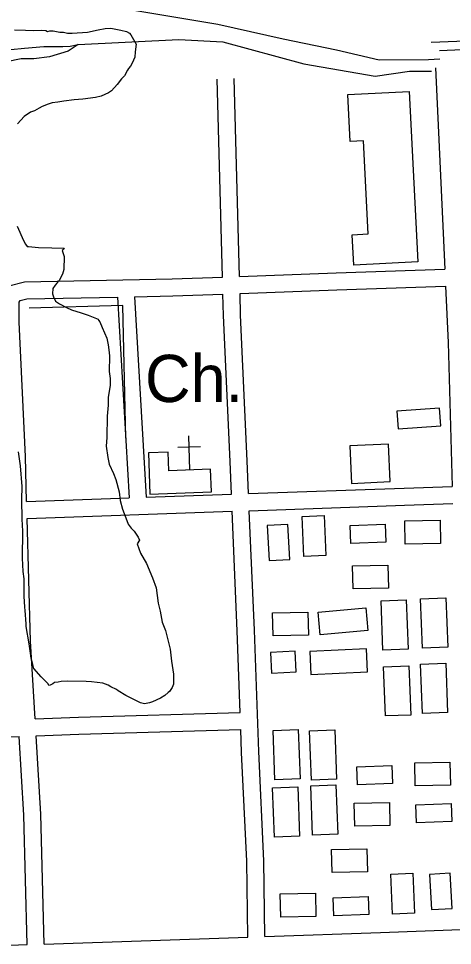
# Model space of a CAD drawing. Extents: x 3297716 to 3335574, y 688621 to 713991.
# Drawn here: x 3331268 to 3332031, y 710265 to 711895 of the extents above; entities that cross this region are included whole.
import ezdxf

# ---------------------------------------------------------------- set-up
doc = ezdxf.new("R2010")
doc.units = 0
for name, color, linetype in [('V-BLDG-OTLN', 7, 'Continuous'), ('V-ROAD-CNTR', 7, 'Continuous'), ('V-SITE-OTLN', 7, 'Continuous'), ('V-SITE-OTLN-IDEN', 7, 'Continuous'), ('V-SITE-VEGE', 7, 'Continuous'), ('V-TOPO-SHOR', 7, 'Continuous')]:
    doc.layers.add(name, color=color, linetype=linetype)

msp = doc.modelspace()

# ---------------------------------------------------------------- linework, layer by layer
at = {"layer": 'V-BLDG-OTLN'}
for points in [[(3331954.8, 711766.7), (3331970.3, 711467.1), (3331857.7, 711461.2), (3331854.9, 711514.6), (3331883.2, 711516.1), (3331874.7, 711679.7), (3331851.3, 711678.4), (3331847, 711761.1)], [(3332010.7, 711178.9), (3332008.5, 711209.9), (3331933.5, 711204.6), (3331935.7, 711173.6)], [(3331853.9, 711077.6), (3331921.8, 711080.7), (3331918.8, 711146.6), (3331850.9, 711143.5)], [(3331499.3, 711058.6), (3331607.4, 711062.5), (3331606, 711102.4), (3331532.8, 711099.8), (3331531.6, 711132.7), (3331496.7, 711131.5)], [(3331767.1, 711019.4), (3331805.7, 711021), (3331808.7, 710950.7), (3331770.1, 710949)], [(3331948.1, 710970.7), (3331947.3, 711011.5), (3332009.3, 711012.8), (3332010.1, 710971.9)], [(3331705.4, 711003.4), (3331708.8, 710941.8), (3331745.3, 710943.8), (3331742, 711005.4)], [(3331852.7, 710972), (3331851.4, 711003.5), (3331913.1, 711006), (3331914.3, 710974.4)], [(3331856.5, 710891.9), (3331855.7, 710932.7), (3331917.7, 710933.9), (3331918.5, 710893.1)], [(3331908.9, 710784.5), (3331905.6, 710871.2), (3331949.8, 710872.9), (3331953.1, 710786.2)], [(3331978.4, 710787.7), (3331975.1, 710874.4), (3332019.3, 710876.1), (3332022.7, 710789.4)], [(3331715.9, 710809.4), (3331715.1, 710850.2), (3331777.1, 710851.4), (3331777.9, 710810.6)], [(3331794.8, 710851.2), (3331879, 710858.8), (3331882.6, 710818.8), (3331798.4, 710811.2)], [(3331880, 710786.9), (3331780.2, 710782.1), (3331782.1, 710741.4), (3331881.9, 710746.2)], [(3331711.4, 710780.3), (3331713.2, 710744.1), (3331756.7, 710746.3), (3331754.9, 710782.5)], [(3331913.5, 710668.6), (3331910.1, 710755.3), (3331954.4, 710757), (3331957.7, 710670.3)], [(3331978.3, 710673), (3331975, 710759.8), (3332019.2, 710761.4), (3332022.5, 710674.7)], [(3331719.1, 710556.5), (3331715.8, 710643.3), (3331760, 710645), (3331763.4, 710558.2)], [(3331783.2, 710555.9), (3331779.9, 710642.6), (3331824.1, 710644.3), (3331827.5, 710557.6)], [(3331864.1, 710547.4), (3331862.9, 710579), (3331924.5, 710581.4), (3331925.8, 710549.9)], [(3331965.5, 710545.6), (3331964.7, 710586.4), (3332026.7, 710587.6), (3332027.5, 710546.8)], [(3331718.2, 710455.6), (3331714.9, 710542.3), (3331759.1, 710544), (3331762.4, 710457.3)], [(3331785.3, 710459.3), (3331781.9, 710546), (3331826.1, 710547.7), (3331829.5, 710461)], [(3331859.3, 710474.6), (3331858.5, 710515.4), (3331920.5, 710516.7), (3331921.3, 710475.8)], [(3331968.2, 710480.6), (3331966.9, 710512.2), (3332028.6, 710514.6), (3332029.8, 710483.1)], [(3331819.5, 710393.3), (3331818.7, 710434.1), (3331880.7, 710435.3), (3331881.5, 710394.5)], [(3331922.6, 710390.4), (3331961.3, 710392.1), (3331964.3, 710321.7), (3331925.7, 710320.1)], [(3331990.8, 710390), (3331994.1, 710328.4), (3332030.7, 710330.3), (3332027.3, 710392)], [(3331729.2, 710314.9), (3331728.4, 710355.7), (3331790.4, 710356.9), (3331791.2, 710316.1)], [(3331822.5, 710317.2), (3331821.3, 710348.7), (3331882.9, 710351.2), (3331884.2, 710319.7)]]:
    msp.add_lwpolyline(points, close=True, dxfattribs=at)
at = {"layer": 'V-ROAD-CNTR'}
for points in [[(3331446.2, 711913.8), (3331618.6, 711885.1), (3331733.3, 711859.2), (3331827.2, 711840), (3331902.2, 711822.5), (3331988.9, 711823), (3332008.8, 711823.8)], [(3332008.2, 711838.8), (3332088.4, 711842), (3332402.4, 711859)], [(3332001.3, 711808.5), (3332017.8, 711454.1)], [(3331627, 711440.3), (3331617.4, 711788.5)], [(3331656.9, 711441.4), (3331647.4, 711789.3)], [(3331656.9, 711441.4), (3331826.9, 711447.6), (3332017.8, 711454.1)], [(3331252.6, 711044.6), (3331250.4, 711123.5), (3331239.3, 711360.4), (3331239.6, 711404.5), (3331251.5, 711424.9), (3331279.1, 711431.9), (3331538.5, 711437.1), (3331627, 711440.3)], [(3331657.8, 711411.4), (3331828, 711417.6), (3332019.1, 711424.1)], [(3332019.1, 711424.1), (3332023.7, 711325.3), (3332030.9, 711072.1)], [(3331282.6, 711045.7), (3331280.4, 711124.6), (3331269.3, 711361), (3331269.5, 711396.3), (3331271.1, 711398.9), (3331283.2, 711402), (3331442.5, 711405.2)], [(3331442.5, 711405.2), (3331462.6, 711052.1)], [(3331472.5, 711405.8), (3331539.4, 711407.2), (3331627.8, 711410.4)], [(3331472.5, 711405.8), (3331492.6, 711053.2)], [(3331642.6, 711058.5), (3331640.2, 711116.1), (3331628.8, 711372.5), (3331627.8, 711410.4)], [(3331672.6, 711059.6), (3331670.2, 711117.4), (3331658.8, 711373.6), (3331657.8, 711411.4)], [(3331672.6, 711059.6), (3331946, 711069.3), (3332030.9, 711072.1)], [(3331282.6, 711045.7), (3331462.6, 711052.1)], [(3331492.6, 711053.2), (3331642.6, 711058.5)], [(3331673.9, 711029.6), (3331947, 711039.3), (3332031.8, 711042.1)], [(3331701.2, 710281), (3331699.6, 710414.1), (3331690.6, 710606), (3331682.9, 710819.3), (3331673.9, 711029.6)], [(3331283.4, 711015.7), (3331643.9, 711028.5)], [(3331297.6, 710663.7), (3331289.5, 710800.2), (3331283.4, 711015.7)], [(3331658.1, 710675), (3331652.9, 710818.2), (3331643.9, 711028.5)], [(3331297.6, 710663.7), (3331373.6, 710666.6), (3331658.1, 710675)], [(3331299.4, 710633.7), (3331374.7, 710636.7), (3331659.2, 710645)], [(3331671.2, 710280), (3331669.6, 710413.2), (3331660.6, 710604.7), (3331659.2, 710645)], [(3330891.7, 710618.4), (3331069, 710624.8), (3331269.4, 710632.6)], [(3331283.4, 710266.7), (3331277.6, 710494.4), (3331269.4, 710632.6)], [(3331313.3, 710267.7), (3331307.6, 710495.7), (3331299.4, 710633.7)], [(3331313.3, 710267.7), (3331671.2, 710280)], [(3331701.2, 710281), (3331904.7, 710288), (3332061.6, 710293.8)], [(3330530.8, 710244.5), (3330567.3, 710246.1), (3331175.4, 710263), (3331283.4, 710266.7)]]:
    msp.add_lwpolyline(points, dxfattribs=at)
at = {"layer": 'V-SITE-OTLN'}
for p, q in [((3331569.6, 711101.1), (3331567.5, 711161.1)), ((3331588.2, 711141.8), (3331548.2, 711140.4))]:
    msp.add_line(p, q, dxfattribs=at)
at = {"layer": 'V-SITE-VEGE'}
for points in [[(3331261.3, 711874.9), (3331280.6, 711874.6), (3331294.7, 711873.7), (3331309.5, 711874.2), (3331316.2, 711874.1), (3331319.1, 711871.9), (3331323.6, 711873.3), (3331329.5, 711873.2), (3331341.3, 711870.8), (3331347.2, 711870.7), (3331354.6, 711869.2), (3331362.8, 711869.1), (3331389.5, 711870.9), (3331408.1, 711875.1), (3331420.7, 711877.2), (3331430.4, 711877.8), (3331448.1, 711874.6), (3331458.4, 711872.2), (3331463.6, 711869.2), (3331465.8, 711866.2), (3331475.2, 711849.7), (3331473.5, 711836.4), (3331472.7, 711826.8), (3331468.1, 711816.5), (3331465, 711811.3), (3331462, 711806.9), (3331459.7, 711804), (3331454.4, 711794.4), (3331449.2, 711788.6), (3331441.6, 711779), (3331431.8, 711768), (3331426.6, 711764.4), (3331413.9, 711758.6), (3331403.5, 711755.8), (3331381.2, 711753.2), (3331366.4, 711751.9), (3331347.8, 711749.9), (3331337.4, 711747.8), (3331327.7, 711746.5), (3331320.3, 711744.4), (3331309.9, 711740.1), (3331304.6, 711737.2)], [(3331304.6, 711737.2), (3331296.4, 711732.8), (3331289.7, 711730), (3331278.5, 711722.7), (3331266.5, 711709.5)], [(3331266.2, 711530.1), (3331277, 711504.8), (3331280.6, 711498.1), (3331283.5, 711494.3), (3331285.8, 711494.3), (3331303.5, 711492.6), (3331327.2, 711491.5), (3331348.7, 711491.2), (3331347.2, 711489), (3331344.9, 711486.8), (3331348.5, 711476.4), (3331348.2, 711453.4), (3331345.9, 711445.3), (3331342.8, 711440.1), (3331340.5, 711435), (3331336, 711429.9), (3331333, 711426.2), (3331328.5, 711420.3), (3331328.3, 711410.7), (3331329.7, 711405.5), (3331333.4, 711398), (3331340.7, 711393.5), (3331352.5, 711386.6), (3331361.3, 711382.8), (3331378.3, 711377.4), (3331390.8, 711373.5), (3331408.5, 711366.6), (3331409.2, 711364.4), (3331411.4, 711361.4), (3331415.7, 711351.7), (3331423.6, 711333), (3331425.7, 711321.1), (3331427.7, 711307.8), (3331428.4, 711301.1), (3331428, 711274.4), (3331429.3, 711261.8), (3331429.2, 711249.9), (3331425.9, 711229.2), (3331425.7, 711215.2), (3331424, 711195.9), (3331423.5, 711158.1), (3331422.5, 711143.3), (3331425.2, 711123.2), (3331428, 711111.3), (3331435.2, 711094.9), (3331439.5, 711084.5), (3331445.1, 711062.9), (3331447.1, 711047.3), (3331451.4, 711032.5), (3331458.5, 711012.3), (3331461.4, 711005.6), (3331466.5, 710998.9), (3331471.6, 710993.6), (3331478.9, 710983.2), (3331481, 710977.9), (3331477.2, 710971.3), (3331482.9, 710954.9), (3331493.1, 710937), (3331503.8, 710911.7), (3331510.3, 710893.8), (3331513.6, 710867), (3331517.1, 710852.9), (3331520.6, 710833.6), (3331527, 710818.7), (3331534.7, 710786), (3331537.4, 710765.2), (3331540.8, 710742.1), (3331540.6, 710724.4), (3331538.3, 710718.5), (3331533.7, 710711.8), (3331531.5, 710709.7), (3331525.5, 710704.5), (3331518, 710700.2), (3331503.8, 710693.7), (3331498.6, 710691.6), (3331489.7, 710690.2), (3331483, 710691.8), (3331469.8, 710697.9), (3331457.3, 710704.7), (3331443.3, 710713.1), (3331440.4, 710715.3), (3331430.8, 710719.9)], [(3331430.8, 710719.9), (3331425.7, 710723), (3331416.8, 710726.1), (3331396.8, 710728.5), (3331387.2, 710729.4), (3331353.8, 710729.9), (3331343.5, 710729.3), (3331338.3, 710727.9), (3331331.6, 710727.2), (3331328.6, 710725), (3331324.1, 710722.9), (3331321.9, 710722.2), (3331320.4, 710725.1), (3331308, 710737.2), (3331295.6, 710752.2), (3331293.5, 710758.9), (3331290.7, 710770), (3331289.3, 710778.9), (3331287.3, 710795.3), (3331281.8, 710825.7), (3331281.8, 710830.9), (3331279.9, 710853.9), (3331279.3, 710859.9), (3331278.1, 710879.2), (3331278.5, 710909.6), (3331276.4, 710922.9), (3331275.3, 710945.9), (3331275.9, 710993.3), (3331274.7, 711014.9), (3331274.5, 711049), (3331274.8, 711071.9), (3331271.6, 711108.3), (3331268.2, 711132.8)]]:
    msp.add_lwpolyline(points, dxfattribs=at)
at = {"layer": 'V-TOPO-SHOR'}
msp.add_line((3332339.5, 711864.9), (3331993.5, 711853), dxfattribs=at)
for points in [[(3331373.2, 711849), (3331355.9, 711837.3), (3331322.9, 711827.5), (3331295.4, 711824.3), (3331273.2, 711824.2), (3331247, 711818.6)], [(3331254.6, 711840.7), (3331279.1, 711843), (3331312.9, 711845.6), (3331346, 711845.8), (3331359.3, 711846.6), (3331373.2, 711849)], [(3331373.2, 711849), (3331549.9, 711858.2), (3331627.6, 711853.9), (3331770, 711815), (3331895.1, 711793.5), (3331955.6, 711802.1), (3331994.4, 711802.1)], [(3331457.3, 711156.8), (3331451.7, 711390.1), (3331287.2, 711385.9)]]:
    msp.add_lwpolyline(points, dxfattribs=at)

# ---------------------------------------------------------------- texts
at = {"layer": 'V-SITE-OTLN-IDEN'}
msp.add_text('Ch.', height=83, rotation=0.0211, dxfattribs=at).set_placement((3331490.7, 711220.6))

doc.saveas('drawing.dxf')
